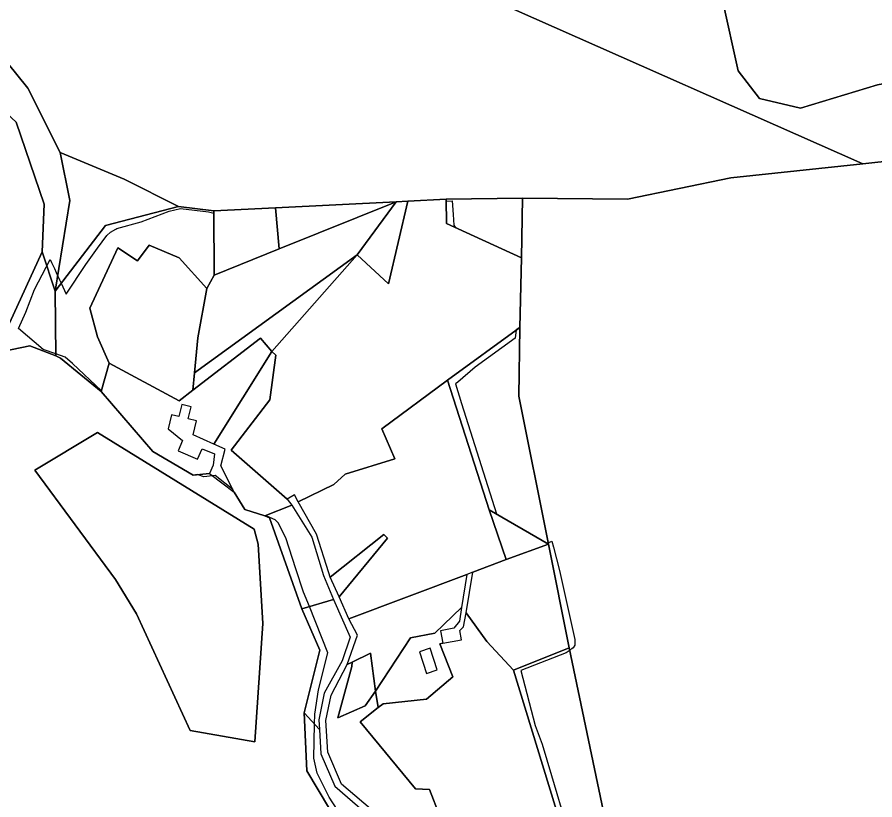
# Model space of a CAD drawing. Extents: x -477304 to -465429, y -1159113 to -1149210.
# Drawn here: x -474243.7 to -473852.4, y -1153449.4 to -1153092.5 of the extents above; entities that cross this region are included whole.
import ezdxf

# ---------------------------------------------------------------- set-up
doc = ezdxf.new("R2010")
doc.units = 0
for name, color, linetype in [('BPEJ_s', 7, 'Continuous'), ('orna_s', 7, 'Continuous'), ('PUPFL_s', 7, 'Continuous'), ('trav_porost_s', 7, 'Continuous'), ('zahrada_s', 7, 'Continuous')]:
    doc.layers.add(name, color=color, linetype=linetype)

msp = doc.modelspace()

# ---------------------------------------------------------------- linework, layer by layer
at = {"layer": 'BPEJ_s'}
for points in [[(-474163.34, -1153301.3), (-474181.83, -1153290.62), (-474205.38, -1153263.19), (-474205.28, -1153262.84), (-474218.41, -1153250.38), (-474221.81, -1153247.62), (-474226.03, -1153246.09), (-474231.81, -1153244), (-474243.02, -1153234.43), (-474239.68, -1153226.98), (-474235.85, -1153216.76), (-474230.53, -1153206.55), (-474230.17, -1153205.85), (-474228.67, -1153202.96), (-474228, -1153204.41), (-474226.7, -1153207.19), (-474225.91, -1153208.9), (-474225.24, -1153210.36), (-474224.32, -1153212.34), (-474223.62, -1153213.84), (-474221.3, -1153218.86), (-474212.45, -1153205.27), (-474207.06, -1153197.85), (-474202.87, -1153192.08), (-474201.17, -1153190.59), (-474198.7, -1153189.18), (-474198.19, -1153188.89), (-474187.13, -1153185.91), (-474174.36, -1153181.02), (-474169.25, -1153179.74), (-474156.49, -1153181.23), (-474153.91, -1153181.88), (-474153.91, -1153180.86), (-474125.79, -1153179.44), (-474070.87, -1153176.67), (-474065.5, -1153176.39), (-474048.06, -1153175.5), (-474048.05, -1153176.37), (-474045.26, -1153176.21), (-474044.88, -1153182.44), (-474044.57, -1153187.4), (-474043.93, -1153188.25), (-474039.22, -1153190.54), (-474013.58, -1153202.2), (-474014.4, -1153233.97), (-474016.01, -1153235.15), (-474016.48, -1153238.89), (-474034.78, -1153252.09), (-474042.65, -1153258.9), (-474043.76, -1153259.79), (-474040.95, -1153268.68), (-474025.06, -1153319.02), (-474002, -1153332.42), (-474001.49, -1153332.22), (-473999.73, -1153331.53), (-473999.03, -1153334.22), (-473996.26, -1153344.86), (-473989.24, -1153376.35), (-473989.24, -1153378.9), (-473990.09, -1153380.18), (-473990.7, -1153380.58), (-473991.69, -1153381.24), (-473992.4, -1153381.72), (-473993.28, -1153382.31), (-474013.88, -1153390.43), (-474007.33, -1153415.5), (-474004.14, -1153424.01), (-473999.89, -1153438.39), (-473993.07, -1153461.46)], [(-474097.65, -1153453.87), (-474101.38, -1153448.27), (-474106.91, -1153437.2), (-474108.4, -1153430.4), (-474108.07, -1153414.88), (-474107.98, -1153410.39), (-474106.27, -1153399.33), (-474102.02, -1153382.31), (-474110.41, -1153361.33), (-474113.08, -1153354.65), (-474116.57, -1153344.04), (-474121.17, -1153329.96), (-474124.57, -1153323.15), (-474125.45, -1153322.28), (-474126.06, -1153321.67), (-474129.77, -1153320.08), (-474130.32, -1153319.84), (-474130.67, -1153319.98), (-474139.8, -1153317.02), (-474144.72, -1153309.05), (-474145.29, -1153307.92), (-474153.3, -1153301.45), (-474154.62, -1153301.61), (-474158.61, -1153302.09), (-474161.17, -1153301.24), (-474161.42, -1153301.1), (-474163.34, -1153301.3), (-474181.83, -1153290.62), (-474205.38, -1153263.19), (-474205.28, -1153262.84), (-474218.41, -1153250.38), (-474221.81, -1153247.62), (-474226.03, -1153246.09), (-474231.81, -1153244), (-474243.02, -1153234.43), (-474239.68, -1153226.98), (-474235.85, -1153216.76), (-474230.53, -1153206.55), (-474230.17, -1153205.85), (-474228.67, -1153202.96), (-474228, -1153204.41), (-474226.7, -1153207.19), (-474225.91, -1153208.9), (-474225.24, -1153210.36), (-474224.32, -1153212.34), (-474223.62, -1153213.84), (-474221.3, -1153218.86), (-474212.45, -1153205.27), (-474207.06, -1153197.85), (-474202.87, -1153192.08), (-474201.17, -1153190.59), (-474198.7, -1153189.18), (-474198.19, -1153188.89), (-474187.13, -1153185.91), (-474174.36, -1153181.02), (-474169.25, -1153179.74), (-474156.49, -1153181.23), (-474153.91, -1153181.88), (-474153.91, -1153180.86), (-474125.79, -1153179.44), (-474070.87, -1153176.67), (-474065.5, -1153176.39), (-474048.06, -1153175.5), (-474048.05, -1153176.37), (-474045.26, -1153176.21), (-474044.88, -1153182.44), (-474044.57, -1153187.4), (-474043.93, -1153188.25), (-474039.22, -1153190.54), (-474013.58, -1153202.2), (-474014.4, -1153233.97), (-474016.01, -1153235.15), (-474016.48, -1153238.89), (-474034.78, -1153252.09), (-474042.65, -1153258.9), (-474043.76, -1153259.79), (-474040.95, -1153268.68), (-474025.06, -1153319.02), (-474002, -1153332.42), (-474001.49, -1153332.22), (-473999.73, -1153331.53), (-473999.03, -1153334.22), (-473996.26, -1153344.86), (-473989.24, -1153376.35), (-473989.24, -1153378.9), (-473990.09, -1153380.18), (-473990.7, -1153380.58)], [(-474097.65, -1153453.87), (-474101.38, -1153448.27), (-474106.91, -1153437.2), (-474108.4, -1153430.4), (-474108.07, -1153414.88), (-474107.98, -1153410.39), (-474106.27, -1153399.33), (-474102.02, -1153382.31), (-474110.41, -1153361.33), (-474113.08, -1153354.65), (-474116.57, -1153344.04), (-474121.17, -1153329.96), (-474124.57, -1153323.15), (-474125.45, -1153322.28), (-474126.06, -1153321.67), (-474129.77, -1153320.08), (-474130.32, -1153319.84), (-474130.67, -1153319.98), (-474139.8, -1153317.02), (-474144.72, -1153309.05), (-474145.29, -1153307.92), (-474153.3, -1153301.45), (-474154.62, -1153301.61), (-474158.61, -1153302.09), (-474161.17, -1153301.24), (-474161.42, -1153301.1), (-474163.34, -1153301.3)], [(-473990.7, -1153380.58), (-473991.69, -1153381.24), (-473992.4, -1153381.72), (-473993.28, -1153382.31), (-474013.88, -1153390.43), (-474007.33, -1153415.5), (-474004.14, -1153424.01), (-473999.89, -1153438.39), (-473993.07, -1153461.46)]]:
    msp.add_lwpolyline(points, dxfattribs=at)
at = {"layer": 'orna_s'}
for points in [[(-474088.55, -1153200.91), (-474162.85, -1153254.72), (-474161.32, -1153238.77), (-474157.17, -1153216.22), (-474153.79, -1153210.14), (-474124.23, -1153198.21), (-474070.87, -1153176.67)], [(-474210.54, -1153225.17), (-474197.74, -1153197.65), (-474188.86, -1153203.71), (-474183.48, -1153196.51), (-474169.87, -1153202.3), (-474157.17, -1153216.22), (-474161.32, -1153238.77), (-474162.85, -1153254.72), (-474163.61, -1153262.68), (-474169.83, -1153267.45), (-474201.67, -1153250.25), (-474207.05, -1153238.3)], [(-474101.48, -1153345.97), (-474107.08, -1153328.22), (-474115.45, -1153313.46), (-474099.2, -1153305.56), (-474094.06, -1153300.97), (-474071.43, -1153293.91), (-474077.36, -1153280.23), (-474047.41, -1153258.11), (-474028.33, -1153317.12), (-474020.68, -1153339.8), (-474035.83, -1153345.62), (-474038.54, -1153346.64), (-474092.37, -1153366.84), (-474096.77, -1153356.84), (-474074.77, -1153330.11), (-474076.49, -1153328.42), (-474100.84, -1153347.88)]]:
    msp.add_lwpolyline(points, close=True, dxfattribs=at)
at = {"layer": 'PUPFL_s'}
for points in [[(-474272.07, -1153012.09), (-474242.84, -1153009.82), (-474225.49, -1152993.71), (-474218.58, -1153000.83), (-474168.52, -1153023.22), (-474148.57, -1153032.14), (-474119.3, -1153045.23), (-474018.65, -1153088.27), (-473857.93, -1153159.46), (-473918.21, -1153165.82), (-473965.29, -1153175.53), (-474013.22, -1153175.12), (-474048.06, -1153175.5), (-474065.5, -1153176.39), (-474070.87, -1153176.67), (-474125.79, -1153179.44), (-474153.91, -1153180.86), (-474170.08, -1153178.79), (-474194.92, -1153166.38), (-474224.11, -1153154.18), (-474238.77, -1153124.88), (-474261.71, -1153096.77)], [(-473974.31, -1153464.38), (-473991.92, -1153380.15), (-474001.38, -1153332.78), (-474014.79, -1153265.36), (-474014.4, -1153233.97), (-474013.58, -1153202.2), (-474013.22, -1153175.12), (-473965.29, -1153175.53), (-473918.21, -1153165.82), (-473857.93, -1153159.46), (-473701.66, -1153142.3)], [(-474402.9, -1153457.05), (-474403.5, -1153395.97), (-474380.1, -1153370.64), (-474326.61, -1153303.09), (-474285.13, -1153252.19), (-474237.85, -1153242.43), (-474226.02, -1153247.03), (-474223.97, -1153248), (-474205.38, -1153263.19), (-474181.83, -1153290.62), (-474163.34, -1153301.3), (-474156.03, -1153300.55), (-474144.72, -1153309.05), (-474139.8, -1153317.02), (-474130.67, -1153319.98), (-474128.59, -1153320.87), (-474113.86, -1153362.38), (-474105.67, -1153381.22), (-474112.72, -1153409.78), (-474111.58, -1153436.2), (-474101.15, -1153453.48)]]:
    msp.add_lwpolyline(points, dxfattribs=at)
for points in [[(-473767.89, -1153111.54), (-473701.66, -1153142.3), (-473857.93, -1153159.46), (-474018.65, -1153088.27), (-473937.86, -1153051.01), (-473923.67, -1153077.2), (-473921.91, -1153084.81), (-473914.73, -1153117), (-473905.05, -1153129.55), (-473886.33, -1153134.08), (-473851.22, -1153123.4), (-473814.05, -1153116.48), (-473797.46, -1153119.43), (-473785.09, -1153119.27)], [(-473914.73, -1153117), (-473921.91, -1153084.81), (-473814.86, -1153082.86), (-473799.07, -1153101.23), (-473797.46, -1153119.43), (-473814.05, -1153116.48), (-473851.22, -1153123.4), (-473886.33, -1153134.08), (-473905.05, -1153129.55)], [(-474276.1, -1153128.02), (-474280.57, -1153126.36), (-474280.14, -1153125.21), (-474281.18, -1153124.83), (-474276.48, -1153112.19), (-474278.55, -1153111.42), (-474261.71, -1153096.77), (-474238.77, -1153124.88), (-474224.11, -1153154.18), (-474219.72, -1153176.07), (-474226.37, -1153217.4), (-474232.23, -1153199.57), (-474231.43, -1153177.74), (-474244.09, -1153140.39), (-474252.93, -1153132.41)], [(-474346.12, -1153167.11), (-474319.13, -1153129.24), (-474296.75, -1153118.51), (-474290.26, -1153121.44), (-474292.18, -1153126.6), (-474282.06, -1153130.37), (-474280.57, -1153126.36), (-474276.1, -1153128.02), (-474313.06, -1153208.74), (-474330.17, -1153230.89), (-474286.51, -1153246.94), (-474263.17, -1153241.43), (-474271.47, -1153230.84), (-474257.48, -1153210.08), (-474247.25, -1153232.09), (-474232.23, -1153199.57), (-474226.37, -1153217.4), (-474226.02, -1153247.03), (-474237.85, -1153242.43), (-474285.13, -1153252.19), (-474340.25, -1153254.24), (-474348.01, -1153248), (-474397.42, -1153208.22)], [(-474247.25, -1153232.09), (-474257.48, -1153210.08), (-474271.47, -1153230.84), (-474263.17, -1153241.43), (-474286.51, -1153246.94), (-474330.17, -1153230.89), (-474313.06, -1153208.74), (-474276.1, -1153128.02), (-474252.93, -1153132.41), (-474244.09, -1153140.39), (-474231.43, -1153177.74), (-474232.23, -1153199.57)], [(-474226.37, -1153217.4), (-474219.72, -1153176.07), (-474224.11, -1153154.18), (-474194.92, -1153166.38), (-474170.08, -1153178.79), (-474203.38, -1153187.59)], [(-474048.06, -1153175.5), (-474013.22, -1153175.12), (-474013.58, -1153202.2), (-474047.88, -1153186.61)], [(-474226.37, -1153217.4), (-474203.38, -1153187.59), (-474170.08, -1153178.79), (-474153.91, -1153180.86), (-474153.79, -1153210.14), (-474157.17, -1153216.22), (-474169.87, -1153202.3), (-474183.48, -1153196.51), (-474188.86, -1153203.71), (-474197.74, -1153197.65), (-474210.54, -1153225.17), (-474207.05, -1153238.3), (-474201.67, -1153250.25), (-474205.38, -1153263.19), (-474223.97, -1153248), (-474226.02, -1153247.03)], [(-474047.41, -1153258.11), (-474014.4, -1153233.97), (-474014.79, -1153265.36), (-474001.38, -1153332.78), (-474028.33, -1153317.12)], [(-474235.68, -1153299.14), (-474198.86, -1153348.9), (-474189.29, -1153364.67), (-474164.85, -1153417.78), (-474135.34, -1153422.92), (-474131.6, -1153369.07), (-474133.72, -1153332.86), (-474135.59, -1153326), (-474207, -1153281.98)], [(-474135.59, -1153326), (-474133.72, -1153332.86), (-474131.6, -1153369.07), (-474135.34, -1153422.92), (-474164.85, -1153417.78), (-474189.29, -1153364.67), (-474198.86, -1153348.9), (-474235.68, -1153299.14), (-474207, -1153281.98)], [(-474130.67, -1153319.98), (-474118.33, -1153314.98), (-474109.34, -1153329.58), (-474103.95, -1153347.13), (-474099.47, -1153358.02), (-474113.86, -1153362.38), (-474128.59, -1153320.87)], [(-474106.05, -1153412.9), (-474105.79, -1153417.38), (-474112.72, -1153409.78), (-474105.67, -1153381.22), (-474113.86, -1153362.38), (-474099.47, -1153358.02), (-474091.82, -1153375.31), (-474095.39, -1153386.07), (-474103.66, -1153400.74)], [(-473990.15, -1153463.1), (-473995.37, -1153461.77), (-474017.29, -1153390.27), (-473991.92, -1153380.15), (-473974.31, -1153464.38)], [(-474098.81, -1153443.23), (-474085.02, -1153455.26), (-474101.15, -1153453.48), (-474111.58, -1153436.2), (-474112.72, -1153409.78), (-474105.79, -1153417.38), (-474105.14, -1153428.44)]]:
    msp.add_lwpolyline(points, close=True, dxfattribs=at)
at = {"layer": 'trav_porost_s'}
for points in [[(-474071.43, -1153293.91), (-474094.06, -1153300.97), (-474099.2, -1153305.56), (-474115.45, -1153313.46), (-474117.21, -1153310.37), (-474120.55, -1153312.29), (-474146.1, -1153289.91), (-474128.49, -1153267.02), (-474125.67, -1153246.68), (-474127.48, -1153244.92), (-474088.55, -1153200.91), (-474074.29, -1153214.07), (-474065.5, -1153176.39), (-474048.06, -1153175.5), (-474047.88, -1153186.61), (-474013.58, -1153202.2), (-474014.4, -1153233.97), (-474047.41, -1153258.11), (-474077.36, -1153280.23)], [(-474124.23, -1153198.21), (-474153.79, -1153210.14), (-474153.91, -1153180.86), (-474125.79, -1153179.44)], [(-474070.87, -1153176.67), (-474124.23, -1153198.21), (-474125.79, -1153179.44)], [(-474088.55, -1153200.91), (-474070.87, -1153176.67), (-474065.5, -1153176.39), (-474074.29, -1153214.07)], [(-474163.61, -1153262.68), (-474162.85, -1153254.72), (-474088.55, -1153200.91), (-474127.48, -1153244.92), (-474132.65, -1153238.88)], [(-474132.65, -1153238.88), (-474127.48, -1153244.92), (-474153.96, -1153287.21), (-474163.38, -1153282.91), (-474161.88, -1153276.59), (-474165.67, -1153275.69), (-474164.36, -1153270.14), (-474168.65, -1153269.12), (-474169.97, -1153274.67), (-474173.28, -1153273.88), (-474174.79, -1153280.21), (-474168.27, -1153285.56), (-474170.3, -1153290.28), (-474161.36, -1153294.13), (-474159.33, -1153289.41), (-474153.75, -1153291.58), (-474154.29, -1153296.85), (-474156.03, -1153300.55), (-474163.34, -1153301.3), (-474181.83, -1153290.62), (-474205.38, -1153263.19), (-474201.67, -1153250.25), (-474169.83, -1153267.45), (-474163.61, -1153262.68)], [(-474139.8, -1153317.02), (-474144.72, -1153309.05), (-474150.74, -1153297.1), (-474148.86, -1153289.53), (-474153.96, -1153287.21), (-474127.48, -1153244.92), (-474125.67, -1153246.68), (-474128.49, -1153267.02), (-474146.1, -1153289.91), (-474120.55, -1153312.29), (-474118.33, -1153314.98), (-474130.67, -1153319.98)], [(-474001.38, -1153332.78), (-474020.68, -1153339.8), (-474028.33, -1153317.12)], [(-474074.77, -1153330.11), (-474096.77, -1153356.84), (-474100.84, -1153347.88), (-474076.49, -1153328.42)], [(-473991.92, -1153380.15), (-474017.29, -1153390.27), (-474029.5, -1153377.25), (-474038.88, -1153364.08), (-474035.83, -1153345.62), (-474020.68, -1153339.8), (-474001.38, -1153332.78)], [(-474064.22, -1153375.59), (-474080.22, -1153399.93), (-474082.52, -1153382.57), (-474090.91, -1153386.57), (-474093.21, -1153387.67), (-474088.52, -1153374.34), (-474092.37, -1153366.84), (-474038.54, -1153346.64), (-474041.02, -1153361.7), (-474053.23, -1153373.43)], [(-474050.85, -1153378.33), (-474049.58, -1153377.97), (-474041.07, -1153376.42), (-474041.83, -1153372.25), (-474040.15, -1153370.53), (-474038.88, -1153364.08), (-474029.5, -1153377.25), (-474017.29, -1153390.27), (-473995.37, -1153461.77), (-474011.74, -1153457.55), (-474050.9, -1153456.8), (-474055.58, -1153444.66), (-474062.01, -1153444.46), (-474087.26, -1153413.88), (-474079.02, -1153407.3), (-474076.72, -1153405.57), (-474057.02, -1153403.49), (-474044.92, -1153393.37)], [(-474084.88, -1153406.54), (-474097.47, -1153411.95), (-474091, -1153388.68), (-474090.91, -1153386.57), (-474082.52, -1153382.57), (-474080.22, -1153399.93)], [(-474011.74, -1153457.55), (-473995.37, -1153461.77), (-473990.15, -1153463.1), (-473995.51, -1153462.78), (-474011.58, -1153461.01), (-474055.03, -1153459.64), (-474079.53, -1153456.07), (-474095.77, -1153442.33), (-474101.96, -1153427.64), (-474102.89, -1153413.22), (-474100.52, -1153401.64), (-474093.21, -1153387.67), (-474090.91, -1153386.57), (-474091, -1153388.68), (-474097.47, -1153411.95), (-474084.88, -1153406.54), (-474080.22, -1153399.93), (-474079.02, -1153407.3), (-474087.26, -1153413.88), (-474062.01, -1153444.46), (-474055.58, -1153444.66), (-474050.9, -1153456.8)]]:
    msp.add_lwpolyline(points, close=True, dxfattribs=at)
at = {"layer": 'zahrada_s'}
for points in [[(-474044.92, -1153393.37), (-474057.02, -1153403.49), (-474076.72, -1153405.57), (-474079.02, -1153407.3), (-474080.22, -1153399.93), (-474064.22, -1153375.59), (-474053.23, -1153373.43), (-474041.02, -1153361.7), (-474041.92, -1153367.92), (-474044.47, -1153371.16), (-474050.62, -1153372.28), (-474049.58, -1153377.97), (-474050.85, -1153378.33)], [(-474056.98, -1153391.79), (-474052.04, -1153390.19), (-474055.24, -1153380.32), (-474060.18, -1153381.92)]]:
    msp.add_lwpolyline(points, close=True, dxfattribs=at)

doc.saveas('drawing.dxf')
